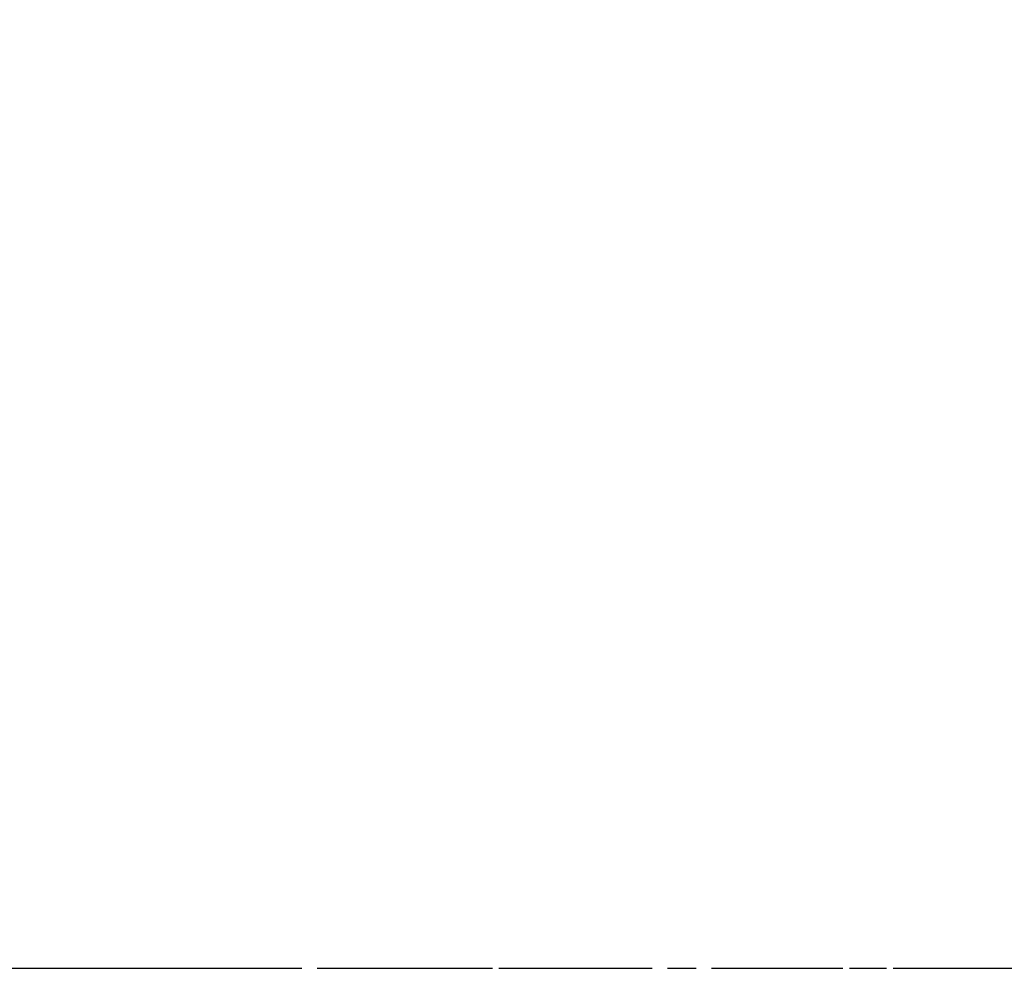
# Model space of a CAD drawing. Header units: millimetres. Extents: x -50096 to 615650, y 194565 to 243945.
# Tile 292 of 354: x 255259 to 255402, y 221663 to 221800. Entities that reach past the tile are written whole.
import ezdxf

# ---------------------------------------------------------------- set-up
doc = ezdxf.new("R2010")
doc.units = ezdxf.units.MM
doc.linetypes.add('CENTER2', pattern=[28.575, 19.05, -3.175, 3.175, -3.175])
doc.linetypes.add('осевая', pattern=[50.8, 31.75, -6.35, 6.35, -6.35])
doc.layers.add('ГТО-2_Оси_025', color=6, linetype='осевая', lineweight=25)
doc.layers.add('ГТО-2_Размеры_035', color=2, linetype='Continuous', lineweight=35)
doc.layers.add('ГТО-2_Штриховка_018', color=7, linetype='Continuous', lineweight=18, true_color=0x6b6b6b)
doc.layers.add('ОЗиМ Оси', color=4, linetype='CENTER2')

# ---------------------------------------------------------------- blocks, each defined once
blk = doc.blocks.new('ОГСО_Затвор_План')
at = {"layer": 'ГТО-2_Оси_025', "ltscale": 0.5}
blk.add_line((1439.69, 0), (-1270.3, 0), dxfattribs=at)
blk = doc.blocks.new('A$C1AA538EC')
at = {"layer": 'ГТО-2_Размеры_035', "rotation": 0.0001303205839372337}
blk.add_blockref('ОГСО_Затвор_План', (0, -11100.09), dxfattribs=at)

msp = doc.modelspace()

# ---------------------------------------------------------------- hatches: boundary and pattern name
at = {"layer": 'ГТО-2_Штриховка_018'}
h = msp.add_hatch(dxfattribs=at)
h.set_pattern_fill('ANSI35', color=256, scale=100)
h.set_pattern_definition([(45, (-115466.6, -494469.8), (-449.0128, 449.0128), []), (45, (-115017.6, -494469.8), (-449.0128, 449.0128), [793.75, -158.75, 0, -158.75])])
h.paths.add_polyline_path([(243988.45, 233562.87), (247488.45, 233562.87), (247488.45, 236562.87), (227633.45, 236562.87), (227633.45, 228037.87), (232688.45, 228037.87), (232688.45, 229062.87), (243988.45, 229062.87)])
edge = h.paths.add_edge_path(flags=16)
edge.add_arc((234968.45, 232762.78), 1700, 0, 360)
edge = h.paths.add_edge_path(flags=16)
edge.add_arc((255968.45, 232762.78), 1700, 0, 360)
h.paths.add_polyline_path([(264438.45, 224462.87), (264438.45, 224822.87), (265938.45, 224822.87), (265938.45, 224462.87), (276518.45, 224462.87), (276518.45, 221662.7), (278018.45, 221662.7), (278018.45, 225962.87), (263788.45, 225962.87), (263788.45, 236562.87), (247488.45, 236562.87), (247488.45, 233562.87), (250988.45, 233562.87), (250988.45, 229062.87), (262288.45, 229062.87), (262288.45, 226212.87), (247488.45, 226212.87), (247488.45, 224462.87), (252623.45, 224462.87), (252623.45, 224822.87), (254123.45, 224822.87), (254123.45, 224462.87), (258378.45, 224462.87), (258378.45, 224822.87), (259878.45, 224822.87), (259878.45, 224462.87)])

# ---------------------------------------------------------------- linework, layer by layer
at = {"layer": 'ОЗиМ Оси'}
msp.add_line((221126.46, 221662.7), (278990.58, 221662.7), dxfattribs=at)

# ---------------------------------------------------------------- block references
at = {"layer": 'ГТО-2_Размеры_035'}
msp.add_blockref('A$C1AA538EC', (255968.45, 232762.78), dxfattribs=at)

doc.saveas('drawing.dxf')
